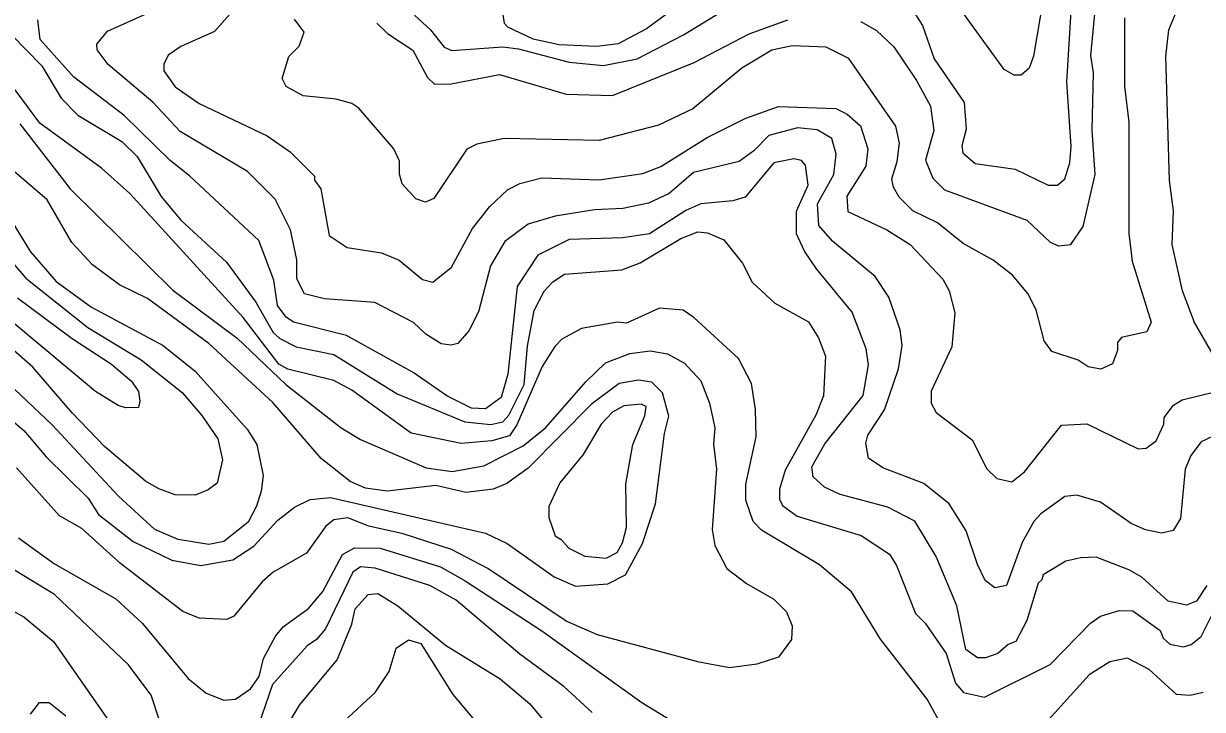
# Model space of a CAD drawing. Extents: x 673.3 to 698.5, y 6984.3 to 7012.3.
# Drawn here: x 688.869 to 690.238, y 6992.949 to 6993.745 of the extents above; entities that cross this region are included whole.
import ezdxf

# ---------------------------------------------------------------- set-up
doc = ezdxf.new("R2010")
doc.units = 0
doc.header["$LTSCALE"] = 0.032
doc.layers.add('1', color=7, linetype='Continuous', lineweight=25)
doc.layers.add('2', color=7, linetype='Continuous', lineweight=13)

msp = doc.modelspace()

# ---------------------------------------------------------------- linework, layer by layer
at = {"layer": '1'}
for points in [[(689.8977, 6993.7673), (689.9131, 6993.743), (689.9268, 6993.7042), (689.9614, 6993.6535), (689.9636, 6993.6225), (689.9588, 6993.6033), (689.9599, 6993.5952), (689.9742, 6993.5828), (690.0206, 6993.5761), (690.059, 6993.5576), (690.0699, 6993.5574), (690.0785, 6993.565), (690.0841, 6993.5834), (690.0857, 6993.6026), (690.0808, 6993.6771), (690.0858, 6993.7596)], [(689.323, 6993.755), (689.3417, 6993.7379), (689.3574, 6993.718), (689.3664, 6993.7139), (689.4258, 6993.7184), (689.444, 6993.7161), (689.5026, 6993.7006), (689.5425, 6993.6967), (689.5815, 6993.7042), (689.6355, 6993.732), (689.6883, 6993.7642)], [(690.2431, 6993.0925), (690.2314, 6993.0745), (690.2195, 6993.0697), (690.1984, 6993.0744), (690.1677, 6993.1023), (690.1528, 6993.1109), (690.1146, 6993.1256), (690.0971, 6993.1249), (690.0795, 6993.1209), (690.0531, 6993.105), (690.0516, 6993.0991), (690.0475, 6993.0952), (690.0343, 6993.0521), (690.0214, 6993.0275), (690.0125, 6993.0239), (690.0006, 6993.0136), (689.9864, 6993.0085), (689.9769, 6993.0085), (689.9634, 6993.0181), (689.9529, 6993.069), (689.9291, 6993.1264), (689.9041, 6993.1672), (689.8727, 6993.1834), (689.8173, 6993.1981), (689.7994, 6993.207), (689.7861, 6993.2188), (689.7847, 6993.2305), (689.7995, 6993.257), (689.844, 6993.3133), (689.8504, 6993.3488), (689.8477, 6993.3676), (689.8315, 6993.4099), (689.7899, 6993.4605), (689.7761, 6993.4811), (689.7666, 6993.5011), (689.7666, 6993.5272), (689.7802, 6993.5574), (689.7773, 6993.5808), (689.7724, 6993.5864), (689.7637, 6993.5883), (689.7404, 6993.5837), (689.707, 6993.5436), (689.6929, 6993.5394), (689.6555, 6993.536), (689.6381, 6993.5282), (689.5961, 6993.5011), (689.5648, 6993.4963), (689.5026, 6993.4946), (689.4664, 6993.4762), (689.4424, 6993.44), (689.4313, 6993.3381), (689.4236, 6993.3108), (689.4055, 6993.2978), (689.3894, 6993.2986), (689.3608, 6993.3128), (689.3216, 6993.3401), (689.2442, 6993.3831), (689.1827, 6993.3985), (689.1739, 6993.4042), (689.164, 6993.4178), (689.1596, 6993.4474), (689.1424, 6993.4932), (689.0617, 6993.5684), (689.0394, 6993.5864), (688.9858, 6993.6385), (688.9271, 6993.6834), (688.8885, 6993.7266), (688.8855, 6993.7495)], [(688.8427, 6993.5362), (688.8772, 6993.48), (688.9068, 6993.4455), (688.9479, 6993.416), (689.0313, 6993.3713), (689.0683, 6993.3417), (689.1286, 6993.2742), (689.14, 6993.2563), (689.1475, 6993.2205), (689.1451, 6993.2023), (689.1395, 6993.1846), (689.1298, 6993.166), (689.1017, 6993.1436), (689.0843, 6993.1404), (689.0485, 6993.1461), (689.0214, 6993.1576), (688.9792, 6993.1963), (688.9022, 6993.2791), (688.8291, 6993.348)], [(689.1784, 6992.9348), (689.1896, 6992.9537), (689.2332, 6993.0063), (689.2502, 6993.0475), (689.2543, 6993.0654), (689.2694, 6993.0822), (689.2805, 6993.0832), (689.3037, 6993.0689), (689.3591, 6993.0233), (689.4225, 6992.9842), (689.4572, 6992.9553), (689.5032, 6992.8996)], [(688.855, 6993.0638), (688.8693, 6993.0563), (688.9039, 6993.0274), (688.9802, 6992.9179)]]:
    msp.add_lwpolyline(points, dxfattribs=at)
msp.add_lwpolyline([(689.5768, 6993.2563), (689.5907, 6993.2897), (689.5921, 6993.3005), (689.5865, 6993.3032), (689.5661, 6993.3014), (689.5529, 6993.2941), (689.5397, 6993.2798), (689.5189, 6993.2446), (689.4919, 6993.2117), (689.4791, 6993.1843), (689.4791, 6993.1714), (689.4863, 6993.1504), (689.4936, 6993.1461), (689.5022, 6993.136), (689.5208, 6993.1265), (689.5458, 6993.1242), (689.5584, 6993.1311), (689.5645, 6993.1421), (689.5694, 6993.1599), (689.5687, 6993.2107)], close=True, dxfattribs=at)
at = {"layer": '2'}
for points in [[(690.2518, 6993.3586), (690.2289, 6993.398), (690.2151, 6993.4349), (690.2031, 6993.4886), (690.2046, 6993.5277), (690.1999, 6993.5629), (690.1956, 6993.7075), (690.1993, 6993.7378), (690.2145, 6993.7756), (690.2372, 6993.8095), (690.2659, 6993.8309)], [(689.8415, 6993.7475), (689.8596, 6993.7372), (689.8799, 6993.7183), (689.9062, 6993.6793), (689.9225, 6993.6492), (689.9261, 6993.6212), (689.9165, 6993.5865), (689.925, 6993.5657), (689.9386, 6993.5523), (690.0344, 6993.5168), (690.0614, 6993.4914), (690.0711, 6993.4873), (690.0852, 6993.4886), (690.0996, 6993.5096), (690.1134, 6993.5701), (690.1101, 6993.6213), (690.1118, 6993.6881), (690.1086, 6993.7082), (690.1166, 6993.7932)], [(689.6634, 6993.7914), (689.5925, 6993.7391), (689.5597, 6993.7219), (689.5347, 6993.7186), (689.4912, 6993.7207), (689.461, 6993.7273), (689.4315, 6993.741), (689.4277, 6993.7452), (689.4262, 6993.7559)], [(690.0532, 6993.774), (690.0418, 6993.7075), (690.0368, 6993.6934), (690.0277, 6993.6852), (690.0195, 6993.6853), (690.0079, 6993.6921), (689.9556, 6993.764)], [(689.1954, 6993.4314), (689.1866, 6993.4486), (689.1866, 6993.471), (689.1789, 6993.5056), (689.1612, 6993.5413), (689.1291, 6993.5734), (689.0508, 6993.62), (689.0192, 6993.6539), (688.9673, 6993.6977), (688.9545, 6993.7149), (688.954, 6993.7212), (688.9666, 6993.7363), (689.015, 6993.7583)], [(689.109, 6993.7564), (689.0908, 6993.7361), (689.0518, 6993.7187), (689.0369, 6993.7084), (689.0321, 6993.698), (689.032, 6993.6902), (689.0452, 6993.6719), (689.0731, 6993.6524), (689.1518, 6993.6147), (689.1788, 6993.5962), (689.2068, 6993.5681), (689.2071, 6993.5634), (689.2142, 6993.5532), (689.2241, 6993.4993), (689.245, 6993.485), (689.2847, 6993.479), (689.3052, 6993.4703), (689.3323, 6993.448), (689.3444, 6993.445), (689.366, 6993.4623), (689.3904, 6993.5071), (689.4104, 6993.5327), (689.4311, 6993.552), (689.4453, 6993.5596), (689.471, 6993.5662), (689.5375, 6993.5639), (689.5882, 6993.5711), (689.6093, 6993.5794), (689.6629, 6993.613), (689.708, 6993.6352), (689.7457, 6993.6489), (689.8124, 6993.6468), (689.8254, 6993.6402), (689.8412, 6993.6266), (689.8495, 6993.5997), (689.8471, 6993.5796), (689.8253, 6993.5448), (689.8262, 6993.5271), (689.8718, 6993.5056), (689.8987, 6993.4887), (689.9365, 6993.4485), (689.9441, 6993.4349), (689.9505, 6993.4094), (689.9471, 6993.3697), (689.923, 6993.3182), (689.9232, 6993.3043), (689.9291, 6993.2937), (689.9709, 6993.2617), (689.9878, 6993.228), (689.9995, 6993.217), (690.017, 6993.2129), (690.0316, 6993.2248), (690.0744, 6993.2787), (690.1038, 6993.2803), (690.1636, 6993.2513), (690.173, 6993.252), (690.1846, 6993.2608), (690.1932, 6993.28), (690.1936, 6993.2876), (690.2045, 6993.3022), (690.2147, 6993.3081), (690.2541, 6993.318)], [(690.1476, 6993.752), (690.1477, 6993.6724), (690.1526, 6993.6306), (690.1526, 6993.5013), (690.1565, 6993.4693), (690.1785, 6993.3983), (690.1735, 6993.3872), (690.1443, 6993.3805), (690.1396, 6993.3749), (690.1394, 6993.3655), (690.1338, 6993.35), (690.1202, 6993.344), (690.1053, 6993.3465), (690.0939, 6993.3545), (690.0634, 6993.3642), (690.0542, 6993.3766), (690.0449, 6993.4127), (690.0352, 6993.4319), (690.0175, 6993.4529), (689.9951, 6993.4705), (689.9601, 6993.4899), (689.9304, 6993.5137), (689.902, 6993.5279), (689.8858, 6993.5438), (689.8792, 6993.5551), (689.8774, 6993.5649), (689.8837, 6993.585), (689.8862, 6993.6062), (689.8821, 6993.6262), (689.8277, 6993.7045), (689.8012, 6993.7177), (689.7616, 6993.7193), (689.738, 6993.7145), (689.7033, 6993.6935), (689.6463, 6993.6463), (689.6063, 6993.6271), (689.5375, 6993.6095), (689.4271, 6993.6118), (689.3955, 6993.6051), (689.3838, 6993.5995), (689.3457, 6993.5422), (689.3357, 6993.5379), (689.3245, 6993.5418), (689.3089, 6993.5592), (689.3056, 6993.5703), (689.3055, 6993.5853), (689.299, 6993.5997), (689.2583, 6993.6469), (689.2503, 6993.6524), (689.2323, 6993.6575), (689.1939, 6993.6614), (689.1739, 6993.6721), (689.1696, 6993.6814), (689.177, 6993.7071), (689.1892, 6993.7189), (689.1948, 6993.7354), (689.1836, 6993.7505)], [(689.2793, 6993.7457), (689.2916, 6993.7339), (689.3212, 6993.7143), (689.3383, 6993.6825), (689.3463, 6993.6747), (689.3658, 6993.6754), (689.4218, 6993.686), (689.4991, 6993.6633), (689.5532, 6993.6619), (689.6479, 6993.7), (689.7117, 6993.7335), (689.7567, 6993.7495)], [(688.8556, 6993.7319), (688.8904, 6993.6963)], [(688.8904, 6993.6963), (688.9129, 6993.6586), (688.9321, 6993.6387), (688.9834, 6993.6084), (689.001, 6993.5909), (689.0287, 6993.5443), (689.0519, 6993.5169), (689.1046, 6993.4683), (689.1388, 6993.4218), (689.1588, 6993.3866), (689.1666, 6993.3794), (689.1857, 6993.3699), (689.2293, 6993.3609), (689.3028, 6993.3152), (689.3814, 6993.2828), (689.4118, 6993.2796), (689.4257, 6993.2828), (689.4326, 6993.2906), (689.4506, 6993.326), (689.4542, 6993.3706), (689.4619, 6993.4121), (689.4738, 6993.4346), (689.4837, 6993.4454), (689.4973, 6993.4541), (689.564, 6993.4591), (689.5851, 6993.4674), (689.6324, 6993.4956), (689.6522, 6993.5034), (689.6634, 6993.5021), (689.6824, 6993.4939), (689.7041, 6993.4668), (689.7153, 6993.4451), (689.7415, 6993.4207), (689.7808, 6993.3987), (689.7924, 6993.3801), (689.8005, 6993.3589), (689.7982, 6993.313), (689.7892, 6993.2903), (689.7534, 6993.2267), (689.747, 6993.2043), (689.747, 6993.1929), (689.7505, 6993.1857), (689.7674, 6993.1731), (689.8417, 6993.1508), (689.8748, 6993.1289), (689.8829, 6993.116), (689.9049, 6993.0599), (689.9161, 6993.0487), (689.9406, 6993.0136), (689.9514, 6992.9792), (689.9606, 6992.9685), (689.9852, 6992.9629), (690.0615, 6993.0008), (690.1083, 6993.0488), (690.1196, 6993.057), (690.1415, 6993.0635), (690.1574, 6993.063), (690.1889, 6993.0404), (690.1925, 6993.0313), (690.2004, 6993.0244), (690.216, 6993.0214), (690.225, 6993.0242), (690.2368, 6993.0333), (690.2533, 6993.0666)], [(689.4859, 6993.3702), (689.4715, 6993.347), (689.4421, 6993.2793), (689.4336, 6993.2665), (689.4129, 6993.2606), (689.3773, 6993.2576), (689.3193, 6993.2696), (689.2504, 6993.3193), (689.2293, 6993.3308), (689.1759, 6993.3437), (689.1656, 6993.3498), (689.1241, 6993.404), (688.9926, 6993.5478), (688.9597, 6993.5774), (688.8881, 6993.6296), (688.8593, 6993.6682)], [(688.8649, 6993.6287), (688.9231, 6993.5532), (689.0423, 6993.4355), (689.1172, 6993.3799), (689.1737, 6993.3262), (689.2378, 6993.2757), (689.2605, 6993.2622), (689.3368, 6993.2291), (689.3668, 6993.2251), (689.4036, 6993.2316), (689.4492, 6993.2549), (689.4755, 6993.2762), (689.5219, 6993.3291), (689.545, 6993.3512), (689.573, 6993.3619), (689.5966, 6993.3652), (689.6169, 6993.3617), (689.6367, 6993.3509), (689.6555, 6993.3303), (689.6657, 6993.3043), (689.6719, 6993.2759), (689.6704, 6993.2566), (689.6737, 6993.2279), (689.6687, 6993.1578), (689.672, 6993.139), (689.6859, 6993.1125), (689.7086, 6993.0948), (689.7404, 6993.0768), (689.755, 6993.0622), (689.7616, 6993.0459), (689.7608, 6993.0297), (689.7457, 6993.0093), (689.7205, 6993.0011), (689.6891, 6992.9971), (689.6538, 6993.0036), (689.5355, 6993.0352), (689.4992, 6993.0513), (689.4084, 6993.1122), (689.3661, 6993.1345), (689.3098, 6993.1527), (689.27, 6993.1614), (689.2456, 6993.1712), (689.2293, 6993.1689), (689.2201, 6993.1614), (689.1977, 6993.1302), (689.1589, 6993.108), (689.1463, 6993.0967), (689.1134, 6993.0571), (689.1052, 6993.0533), (689.0732, 6993.0546), (689.0542, 6993.0625), (688.9817, 6993.118), (688.9369, 6993.1589), (688.9107, 6993.1736), (688.8607, 6993.2294)], [(690.2578, 6993.2696), (690.2366, 6993.2593), (690.2246, 6993.2436), (690.218, 6993.2277), (690.2128, 6993.1704), (690.204, 6993.1565), (690.1906, 6993.1535), (690.1721, 6993.1571), (690.1555, 6993.1645), (690.1199, 6993.1892), (690.0922, 6993.1974), (690.0784, 6993.1959), (690.0504, 6993.1758), (690.0423, 6993.167), (690.029, 6993.1426), (690.0107, 6993.0925), (689.9972, 6993.0899), (689.986, 6993.0986), (689.9769, 6993.117), (689.9639, 6993.156), (689.9442, 6993.1874), (689.9147, 6993.2112), (689.8669, 6993.2294), (689.8505, 6993.2406), (689.8473, 6993.2578), (689.8496, 6993.2671), (689.869, 6993.2965), (689.8853, 6993.3441), (689.8894, 6993.3713), (689.887, 6993.3896), (689.8738, 6993.4273), (689.8579, 6993.4513), (689.8086, 6993.4924), (689.7928, 6993.5107), (689.791, 6993.5358), (689.8101, 6993.5698), (689.8128, 6993.5936), (689.8079, 6993.6119), (689.7906, 6993.6218), (689.7678, 6993.6241), (689.7346, 6993.6153), (689.7171, 6993.5975), (689.7001, 6993.585), (689.6472, 6993.5721), (689.6189, 6993.548), (689.5948, 6993.5367), (689.5652, 6993.5305), (689.5323, 6993.5289), (689.4864, 6993.5215), (689.4552, 6993.5124), (689.4281, 6993.4921), (689.4112, 6993.4638), (689.3974, 6993.4104), (689.3863, 6993.3882), (689.3733, 6993.3736), (689.3658, 6993.3717), (689.3542, 6993.3734), (689.3361, 6993.3847), (689.322, 6993.3981), (689.2769, 6993.4211), (689.2186, 6993.4255), (689.1954, 6993.4314)], [(688.7697, 6993.3578), (688.8693, 6993.2728), (688.8954, 6993.2419), (688.9441, 6993.1939), (688.956, 6993.175), (688.9962, 6993.1438), (689.0411, 6993.1219), (689.0751, 6993.1159), (689.112, 6993.1226), (689.1364, 6993.1381), (689.1643, 6993.1685), (689.1836, 6993.1834), (689.202, 6993.1925), (689.2255, 6993.195), (689.4055, 6993.1532), (689.4307, 6993.1414), (689.4854, 6993.1027), (689.5102, 6993.0918), (689.5476, 6993.0946), (689.568, 6993.1048), (689.5877, 6993.1415), (689.6028, 6993.1876), (689.6134, 6993.2693), (689.6183, 6993.2893), (689.611, 6993.3165), (689.5989, 6993.3286), (689.5831, 6993.3309), (689.5606, 6993.3272), (689.5287, 6993.3032), (689.4552, 6993.229), (689.4303, 6993.2111), (689.4143, 6993.2045), (689.3827, 6993.2007), (689.3479, 6993.2087), (689.2915, 6993.2023), (689.2662, 6993.2056), (689.2483, 6993.2133), (689.2146, 6993.2401), (689.1587, 6993.3051), (689.0843, 6993.3737), (689.0129, 6993.4258), (688.9804, 6993.4418), (688.9493, 6993.465), (688.9252, 6993.4911), (688.8965, 6993.5405), (688.85, 6993.5805)], [(688.8391, 6993.4871), (688.8718, 6993.4495), (688.9438, 6993.3922), (689.0057, 6993.3547), (689.0533, 6993.3169), (689.076, 6993.29), (689.0946, 6993.263), (689.1003, 6993.2386), (689.0938, 6993.2113)], [(688.8621, 6993.4267), (688.9255, 6993.3793), (688.9714, 6993.3498), (688.9946, 6993.3299), (689.0026, 6993.3178), (689.0042, 6993.3066), (689.0025, 6993.2993), (688.9874, 6993.299), (688.9791, 6993.3017), (688.9527, 6993.3181), (688.7924, 6993.4514)], [(689.9408, 6992.9196), (689.9183, 6992.9606), (689.8642, 6993.0301), (689.8306, 6993.0853), (689.7936, 6993.1165), (689.726, 6993.157), (689.7166, 6993.1668), (689.7078, 6993.1919), (689.7079, 6993.2104), (689.72, 6993.2651), (689.7192, 6993.297), (689.7144, 6993.3274), (689.6995, 6993.3563), (689.6476, 6993.404), (689.635, 6993.4123), (689.6078, 6993.4148), (689.5692, 6993.3971), (689.559, 6993.3984), (689.517, 6993.3911), (689.4943, 6993.3788), (689.4859, 6993.3702)], [(689.0938, 6993.2113), (689.0835, 6993.2036), (689.0685, 6993.1974), (689.0453, 6993.1979), (689.0261, 6993.2049), (689.0107, 6993.2137), (688.963, 6993.2541), (688.9254, 6993.2932), (688.8799, 6993.3461), (688.8444, 6993.3777)], [(688.8631, 6993.148), (688.9049, 6993.1177), (688.9763, 6993.077), (689.0071, 6993.0486), (689.0601, 6992.9844), (689.081, 6992.9674), (689.1017, 6992.9596), (689.1153, 6992.9604), (689.1325, 6992.9725), (689.1426, 6992.9868), (689.1479, 6993.0079), (689.1615, 6993.0339), (689.1709, 6993.0449), (689.2, 6993.0658), (689.2165, 6993.0856), (689.2393, 6993.1285), (689.2534, 6993.1362), (689.2834, 6993.1361), (689.3531, 6993.1142), (689.3819, 6993.0982), (689.4708, 6993.04), (689.5872, 6992.9567), (689.6221, 6992.9356)], [(689.0268, 6992.9358), (689.0171, 6992.9653), (688.991, 6993.0006), (688.9051, 6993.0823), (688.8587, 6993.1106)], [(689.5293, 6992.945), (689.4967, 6992.9752), (689.4456, 6993.013), (689.3714, 6993.0756), (689.3408, 6993.0926), (689.2776, 6993.1127), (689.2602, 6993.1143), (689.2514, 6993.108), (689.2198, 6993.0424), (689.2094, 6993.0297), (689.1984, 6993.0226), (689.1582, 6992.9775), (689.1375, 6992.9181)], [(689.2361, 6992.9301), (689.2775, 6992.9683), (689.2936, 6992.9928), (689.3017, 6993.02), (689.3161, 6993.0294), (689.3304, 6993.0251), (689.3678, 6992.9661), (689.4191, 6992.9048)], [(690.2389, 6992.9683), (690.2241, 6992.9648), (690.2079, 6992.9661), (690.1763, 6992.995), (690.1511, 6993.0082), (690.1307, 6993.004), (690.1067, 6992.9887), (690.0561, 6992.9327)], [(688.8772, 6992.9433), (688.8876, 6992.9569), (688.899, 6992.9567), (688.9181, 6992.9414)]]:
    msp.add_lwpolyline(points, dxfattribs=at)

doc.saveas('drawing.dxf')
